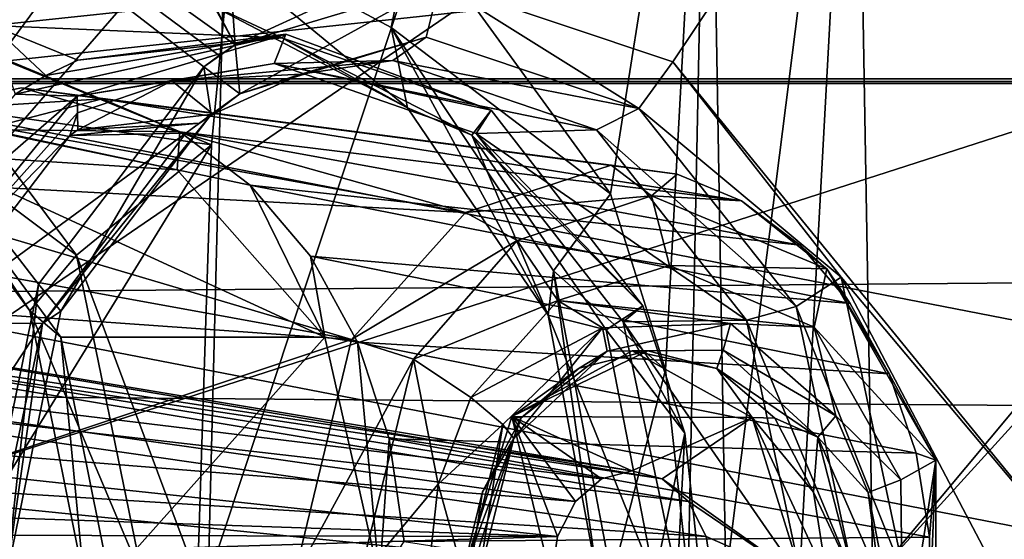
# Model space of a CAD drawing. Header units: metres. Extents: x -150 to 307, y -550 to 84.
# Tile 852 of 1056: x 201.1 to 204.98, y 0.16 to 2.21. Entities that reach past the tile are written whole.
import ezdxf

# ---------------------------------------------------------------- set-up
doc = ezdxf.new("R2010")
doc.units = ezdxf.units.M
doc.layers.add('solid_26006363', color=7, linetype='CONTINUOUS')

msp = doc.modelspace()

# ---------------------------------------------------------------- linework, layer by layer
at = {"layer": 'solid_26006363'}
for points in [[(201.605789, 19.081154, 918.411316), (199.540802, 0, 917.246277), (198.146072, 19.081144, 915.328857)], [(204.964966, 17.972246, 921.404236), (199.540802, 0, 917.246277), (201.605789, 19.081154, 918.411316)], [(208.028397, 15.818866, 924.133667), (199.540802, 0, 917.246277), (204.964966, 17.972246, 921.404236)], [(210.618042, 12.746159, 926.440979), (199.540802, 0, 917.246277), (208.028397, 15.818866, 924.133667)], [(212.583405, 8.932697, 928.192017), (199.540802, 0, 917.246277), (210.618042, 12.746159, 926.440979)], [(198.445267, -0.000005, 918.641296), (201.843781, -0.000005, 921.499268), (202.146072, 11.879212, 921.398987)], [(198.57399, 9.923516, 918.496826), (198.445267, -0.000005, 918.641296), (202.146072, 11.879212, 921.398987)], [(202.146072, 11.879212, 921.398987), (201.843781, -0.000005, 921.499268), (205.746124, 11.74449, 924.325989)], [(201.843781, -0.000005, 921.499268), (205.21727, -0.000005, 924.228638), (205.746124, 11.74449, 924.325989)], [(198.273422, 9.116938, 877.03479), (201.379318, 10.301511, 879.570068), (201.949097, 2.106393, 879.680786)], [(202.33934, 2.28653, 879.997803), (201.949097, 2.106393, 879.680786), (201.379318, 10.301511, 879.570068)], [(198.223969, 9.064967, 876.992432), (198.273422, 9.116938, 877.03479), (201.949097, 2.106393, 879.680786)], [(198.172913, 9.015244, 876.948975), (198.223969, 9.064967, 876.992432), (201.949097, 2.106393, 879.680786)], [(198.606033, 4.496982, 877.062073), (198.172913, 9.015244, 876.948975), (201.949097, 2.106393, 879.680786)], [(213.810257, 4.600105, 929.285156), (199.540802, 0, 917.246277), (212.583405, 8.932697, 928.192017)], [(213.810257, 4.600105, 929.285156), (214.22731, 0.000173, 929.656738), (199.540802, 0, 917.246277)], [(201.173737, 1.162677, 879.04657), (200.936157, 0.000026, 878.851013), (198.606033, 4.496982, 877.062073)], [(201.88678, 2.064846, 879.630066), (198.606033, 4.496982, 877.062073), (201.949097, 2.106393, 879.680786)], [(201.825851, 2.020275, 879.580383), (201.173737, 1.162677, 879.04657), (198.606033, 4.496982, 877.062073)], [(201.88678, 2.064846, 879.630066), (201.825851, 2.020275, 879.580383), (198.606033, 4.496982, 877.062073)], [(205.252258, 4.395831, 882.401978), (203.674561, 2.040061, 881.072632), (202.755768, 2.348415, 880.334534)], [(205.252258, 4.395831, 882.401978), (205.336761, 0.000016, 882.408264), (203.674561, 2.040061, 881.072632)], [(204.394348, 4.029039, 884.660217), (203.815063, 3.965698, 884.186707), (203.884445, -0.000005, 884.191711)], [(204.394348, 4.029039, 884.660217), (203.884445, -0.000005, 884.191711), (204.174118, -0.000003, 884.427734)], [(204.394348, 4.029039, 884.660217), (204.174118, -0.000003, 884.427734), (204.463165, 0.00001, 884.663513)], [(206.949814, 2.980373, 886.73175), (204.394348, 4.029039, 884.660217), (204.463165, 0.00001, 884.663513)], [(203.815063, 3.965698, 884.186707), (202.650162, 2.593428, 883.211182), (203.429291, 1.518398, 883.828979)], [(203.815063, 3.965698, 884.186707), (203.429291, 1.518398, 883.828979), (203.646423, 0.824844, 884.000244)], [(203.815063, 3.965698, 884.186707), (203.646423, 0.824844, 884.000244), (203.73497, 0.000001, 884.070068)], [(203.884445, -0.000005, 884.191711), (203.815063, 3.965698, 884.186707), (203.73497, 0.000001, 884.070068)], [(51.326496, 1.972128, 672.819702), (52.118008, 3.784486, 673.061707), (287.022736, 1.972128, -98.107941)], [(52.118008, 3.784486, 673.061707), (287.815277, 3.786167, -97.865639), (287.022736, 1.972128, -98.107941)], [(63.380936, 3.784486, 676.505127), (64.172447, 1.972128, 676.747131), (299.085419, 3.771021, -94.420006)], [(64.172447, 1.972128, 676.747131), (299.873505, 1.954857, -94.17907), (299.085419, 3.771021, -94.420006)], [(195.914063, 1.972128, -275.727936), (211.64624, 1.972128, -269.344177), (196.179626, 3.786167, -276.513)], [(211.64624, 1.972128, -269.344177), (212.002808, 3.786167, -270.092316), (196.179626, 3.786167, -276.513)], [(199.95607, 3.771021, -287.676636), (217.073212, 3.771021, -280.730896), (200.220139, 1.954857, -288.457275)], [(217.073212, 3.771021, -280.730896), (217.42778, 1.954857, -281.474823), (200.220139, 1.954857, -288.457275)], [(202.018661, 3.410923, 886.18927), (201.056717, 3.687634, 887.347107), (200.866486, 1.8519, 887.158386)], [(199.641769, 2.61932, 884.247498), (202.018661, 3.410923, 886.18927), (201.856049, 1.712255, 886.028137)], [(201.856049, 1.712255, 886.028137), (202.018661, 3.410923, 886.18927), (200.866486, 1.8519, 887.158386)], [(206.012115, 1.702046, 885.940674), (206.949814, 2.980373, 886.73175), (204.463165, 0.00001, 884.663513)], [(201.647293, 2.667599, 882.265198), (202.564758, 2.174609, 882.984314), (202.650162, 2.593428, 883.211182)], [(202.628418, 1.857988, 882.539917), (202.564758, 2.174609, 882.984314), (201.647293, 2.667599, 882.265198)], [(201.838089, 2.272885, 881.934265), (202.628418, 1.857988, 882.539917), (201.647293, 2.667599, 882.265198)], [(200.617279, 2.225895, 885.029541), (199.641769, 2.61932, 884.247498), (201.856049, 1.712255, 886.028137)], [(202.564758, 2.174609, 882.984314), (203.429291, 1.518398, 883.828979), (202.650162, 2.593428, 883.211182)], [(200.684937, 2.520466, 881.461182), (200.991821, 2.183628, 881.263428), (201.838089, 2.272885, 881.934265)], [(202.33934, 2.28653, 879.997803), (202.755768, 2.348415, 880.334534), (201.949097, 2.106393, 879.680786)], [(201.967743, 1.913594, 879.807861), (201.949097, 2.106393, 879.680786), (202.755768, 2.348415, 880.334534)], [(201.967743, 1.913594, 879.807861), (202.755768, 2.348415, 880.334534), (202.703186, 2.136804, 880.399719)], [(203.541138, 1.855667, 881.066406), (202.703186, 2.136804, 880.399719), (202.755768, 2.348415, 880.334534)], [(203.541138, 1.855667, 881.066406), (202.755768, 2.348415, 880.334534), (203.674561, 2.040061, 881.072632)], [(202.134186, 2.134097, 881.541504), (201.838089, 2.272885, 881.934265), (200.991821, 2.183628, 881.263428)], [(202.134186, 2.134097, 881.541504), (202.628418, 1.857988, 882.539917), (201.838089, 2.272885, 881.934265)], [(200.554169, 1.854891, 884.762268), (200.617279, 2.225895, 885.029541), (201.324173, 1.277258, 885.591553)], [(201.324173, 1.277258, 885.591553), (200.617279, 2.225895, 885.029541), (201.856049, 1.712255, 886.028137)], [(200.991821, 2.183628, 881.263428), (201.32988, 2.046476, 880.920959), (202.134186, 2.134097, 881.541504)], [(201.203842, 1.985706, 880.822571), (201.32988, 2.046476, 880.920959), (200.991821, 2.183628, 881.263428)], [(201.203842, 1.985706, 880.822571), (200.991821, 2.183628, 881.263428), (201.082397, 1.912704, 880.727478)], [(202.564758, 2.174609, 882.984314), (203.205261, 1.215322, 883.480652), (203.429291, 1.518398, 883.828979)], [(203.183975, 1.04071, 882.960266), (203.205261, 1.215322, 883.480652), (202.564758, 2.174609, 882.984314)], [(202.628418, 1.857988, 882.539917), (203.183975, 1.04071, 882.960266), (202.564758, 2.174609, 882.984314)], [(202.149307, 2.14863, 881.127197), (201.203842, 1.985706, 880.822571), (201.082397, 1.912704, 880.727478)], [(201.326202, 1.90432, 880.460449), (202.149307, 2.14863, 881.127197), (201.082397, 1.912704, 880.727478)], [(202.149307, 2.14863, 881.127197), (201.32988, 2.046476, 880.920959), (201.203842, 1.985706, 880.822571)], [(202.103348, 2.032526, 881.08844), (202.149307, 2.14863, 881.127197), (201.326202, 1.90432, 880.460449)], [(202.149307, 2.14863, 881.127197), (202.134186, 2.134097, 881.541504), (201.32988, 2.046476, 880.920959)], [(201.967743, 1.913594, 879.807861), (202.703186, 2.136804, 880.399719), (202.208328, 1.991068, 880.275085)], [(202.103348, 2.032526, 881.08844), (202.958374, 1.848627, 881.776917), (202.149307, 2.14863, 881.127197)], [(202.149307, 2.14863, 881.127197), (202.958374, 1.848627, 881.776917), (202.134186, 2.134097, 881.541504)], [(202.208328, 1.991068, 880.275085), (202.703186, 2.136804, 880.399719), (202.570694, 2.044796, 880.563904)], [(202.570694, 2.044796, 880.563904), (202.703186, 2.136804, 880.399719), (203.541138, 1.855667, 881.066406)], [(201.88678, 2.064846, 879.630066), (201.949097, 2.106393, 879.680786), (201.825851, 2.020275, 879.580383)], [(201.967743, 1.913594, 879.807861), (201.825851, 2.020275, 879.580383), (201.949097, 2.106393, 879.680786)], [(202.134186, 2.134097, 881.541504), (202.882614, 1.750619, 882.110291), (202.628418, 1.857988, 882.539917)], [(202.958374, 1.848627, 881.776917), (202.882614, 1.750619, 882.110291), (202.134186, 2.134097, 881.541504)], [(201.262924, 1.055417, 879.234253), (201.173737, 1.162677, 879.04657), (201.825851, 2.020275, 879.580383)], [(201.854828, 1.831809, 879.721436), (201.262924, 1.055417, 879.234253), (201.825851, 2.020275, 879.580383)], [(201.700195, 1.965406, 880.762451), (202.103348, 2.032526, 881.08844), (201.326202, 1.90432, 880.460449)], [(202.570694, 2.044796, 880.563904), (202.103348, 2.032526, 881.08844), (201.700195, 1.965406, 880.762451)], [(202.208328, 1.991068, 880.275085), (202.570694, 2.044796, 880.563904), (201.700195, 1.965406, 880.762451)], [(201.967743, 1.913594, 879.807861), (201.854828, 1.831809, 879.721436), (201.825851, 2.020275, 879.580383)], [(203.373688, 1.771247, 881.198914), (202.103348, 2.032526, 881.08844), (202.570694, 2.044796, 880.563904)], [(202.103348, 2.032526, 881.08844), (202.899994, 1.756781, 881.728577), (202.958374, 1.848627, 881.776917)], [(203.373688, 1.771247, 881.198914), (202.899994, 1.756781, 881.728577), (202.103348, 2.032526, 881.08844)], [(203.373688, 1.771247, 881.198914), (202.570694, 2.044796, 880.563904), (203.541138, 1.855667, 881.066406)], [(203.541138, 1.855667, 881.066406), (203.674561, 2.040061, 881.072632), (204.338028, 1.189752, 881.601074)], [(203.674561, 2.040061, 881.072632), (205.336761, 0.000016, 882.408264), (204.338028, 1.189752, 881.601074)], [(201.720901, 1.613762, 882.698608), (200.959412, 1.772157, 882.08551), (199.991959, 1.983743, 883.780212)], [(201.720901, 1.613762, 882.698608), (199.991959, 1.983743, 883.780212), (200.729752, 1.676862, 884.365967)], [(201.863281, 1.833526, 879.998596), (202.208328, 1.991068, 880.275085), (201.700195, 1.965406, 880.762451)], [(201.967743, 1.913594, 879.807861), (202.208328, 1.991068, 880.275085), (201.863281, 1.833526, 879.998596)], [(51.326496, 1.972128, 672.819702), (286.751587, 0, -98.190849), (51.055336, 0, 672.736816)], [(51.326496, 1.972128, 672.819702), (287.022736, 1.972128, -98.107941), (286.751587, 0, -98.190849)], [(64.172447, 1.972128, 676.747131), (64.443604, 0, 676.830017), (299.873505, 1.954857, -94.17907)], [(64.443604, 0, 676.830017), (300.139832, 0, -94.097641), (299.873505, 1.954857, -94.17907)], [(200.220139, 1.954857, -288.457275), (210.262085, 0, -284.97406), (192.05072, 0, -291.263794)], [(195.914063, 1.972128, -275.727936), (197.603653, 0, -274.843964), (206.087204, 0, -271.541718)], [(195.914063, 1.972128, -275.727936), (206.087204, 0, -271.541718), (211.64624, 1.972128, -269.344177)], [(200.220139, 1.954857, -288.457275), (217.42778, 1.954857, -281.474823), (210.262085, 0, -284.97406)], [(201.700195, 1.965406, 880.762451), (201.326202, 1.90432, 880.460449), (201.327591, 1.838121, 880.460693)], [(201.700195, 1.965406, 880.762451), (201.327591, 1.838121, 880.460693), (201.328934, 1.771921, 880.460938)], [(201.863281, 1.833526, 879.998596), (201.700195, 1.965406, 880.762451), (201.328934, 1.771921, 880.460938)], [(201.326202, 1.90432, 880.460449), (201.082397, 1.912704, 880.727478), (200.42131, 1.116207, 880.203857)], [(200.675262, 1.108183, 879.928711), (201.326202, 1.90432, 880.460449), (200.42131, 1.116207, 880.203857)], [(202.857269, 1.444721, 879.121399), (200.659866, 1.845598, 881.84491), (201.10704, 1.93753, 882.206665)], [(201.425674, 1.893534, 882.463318), (201.10704, 1.93753, 882.206665), (200.659866, 1.845598, 881.84491)], [(201.327591, 1.838121, 880.460693), (201.326202, 1.90432, 880.460449), (200.675262, 1.108183, 879.928711)], [(202.857269, 1.444721, 879.121399), (201.10704, 1.93753, 882.206665), (203.432129, 1.631745, 879.597046)], [(203.432129, 1.631745, 879.597046), (201.10704, 1.93753, 882.206665), (201.425674, 1.893534, 882.463318)], [(201.967743, 1.913594, 879.807861), (201.863281, 1.833526, 879.998596), (201.854828, 1.831809, 879.721436)], [(201.425674, 1.893534, 882.463318), (200.659866, 1.845598, 881.84491), (200.959412, 1.772157, 882.08551)], [(201.731354, 1.76386, 882.70874), (201.425674, 1.893534, 882.463318), (200.959412, 1.772157, 882.08551)], [(203.432129, 1.631745, 879.597046), (201.425674, 1.893534, 882.463318), (203.692322, 1.596769, 879.812256)], [(203.692322, 1.596769, 879.812256), (201.425674, 1.893534, 882.463318), (203.945313, 1.490715, 880.020874)], [(203.945313, 1.490715, 880.020874), (201.425674, 1.893534, 882.463318), (201.731354, 1.76386, 882.70874)], [(202.857269, 1.444721, 879.121399), (200.245132, 1.586256, 881.507874), (200.659866, 1.845598, 881.84491)], [(201.139648, 1.056791, 885.223633), (200.554169, 1.854891, 884.762268), (201.324173, 1.277258, 885.591553)], [(200.729752, 1.676862, 884.365967), (200.554169, 1.854891, 884.762268), (201.139648, 1.056791, 885.223633)], [(201.297333, 1.74846, 880.435242), (201.327591, 1.838121, 880.460693), (200.675262, 1.108183, 879.928711)], [(201.856049, 1.712255, 886.028137), (200.866486, 1.8519, 887.158386), (200.802994, 0, 887.095215)], [(201.854828, 1.831809, 879.721436), (201.190186, 1.007495, 879.4552), (201.262924, 1.055417, 879.234253)], [(201.854828, 1.831809, 879.721436), (201.75531, 1.758889, 879.911804), (201.190186, 1.007495, 879.4552)], [(201.297333, 1.74846, 880.435242), (201.328934, 1.771921, 880.460938), (201.327591, 1.838121, 880.460693)], [(201.808594, 1.797618, 879.954651), (201.863281, 1.833526, 879.998596), (201.328934, 1.771921, 880.460938)], [(201.808594, 1.797618, 879.954651), (201.75531, 1.758889, 879.911804), (201.854828, 1.831809, 879.721436)], [(201.808594, 1.797618, 879.954651), (201.854828, 1.831809, 879.721436), (201.863281, 1.833526, 879.998596)], [(202.882614, 1.750619, 882.110291), (203.183975, 1.04071, 882.960266), (202.628418, 1.857988, 882.539917)], [(202.958374, 1.848627, 881.776917), (203.557297, 1.077172, 882.254578), (202.882614, 1.750619, 882.110291)], [(202.899994, 1.756781, 881.728577), (203.557297, 1.077172, 882.254578), (202.958374, 1.848627, 881.776917)], [(203.373688, 1.771247, 881.198914), (203.541138, 1.855667, 881.066406), (204.160873, 1.074673, 881.555176)], [(204.160873, 1.074673, 881.555176), (203.541138, 1.855667, 881.066406), (204.338028, 1.189752, 881.601074)], [(201.808594, 1.797618, 879.954651), (201.328934, 1.771921, 880.460938), (201.297333, 1.74846, 880.435242)], [(201.808594, 1.797618, 879.954651), (201.297333, 1.74846, 880.435242), (201.75531, 1.758889, 879.911804)], [(200.734192, 1.011452, 879.975098), (201.297333, 1.74846, 880.435242), (200.675262, 1.108183, 879.928711)], [(201.75531, 1.758889, 879.911804), (201.297333, 1.74846, 880.435242), (200.734192, 1.011452, 879.975098)], [(201.75531, 1.758889, 879.911804), (200.734192, 1.011452, 879.975098), (201.190186, 1.007495, 879.4552)], [(201.731354, 1.76386, 882.70874), (200.959412, 1.772157, 882.08551), (201.720901, 1.613762, 882.698608)], [(202.009399, 1.553783, 882.931335), (201.731354, 1.76386, 882.70874), (201.720901, 1.613762, 882.698608)], [(203.945313, 1.490715, 880.020874), (201.731354, 1.76386, 882.70874), (204.177521, 1.316512, 880.212036)], [(204.177521, 1.316512, 880.212036), (201.731354, 1.76386, 882.70874), (202.009399, 1.553783, 882.931335)], [(202.882614, 1.750619, 882.110291), (203.412003, 0.981815, 882.507935), (203.183975, 1.04071, 882.960266)], [(203.557297, 1.077172, 882.254578), (203.412003, 0.981815, 882.507935), (202.882614, 1.750619, 882.110291)], [(203.965103, 1.020969, 881.662537), (202.899994, 1.756781, 881.728577), (203.373688, 1.771247, 881.198914)], [(202.899994, 1.756781, 881.728577), (203.479248, 1.014597, 882.190918), (203.557297, 1.077172, 882.254578)], [(203.965103, 1.020969, 881.662537), (203.479248, 1.014597, 882.190918), (202.899994, 1.756781, 881.728577)], [(203.965103, 1.020969, 881.662537), (203.373688, 1.771247, 881.198914), (204.160873, 1.074673, 881.555176)], [(201.856049, 1.712255, 886.028137), (200.802994, 0, 887.095215), (201.801773, 0, 885.974243)], [(201.324173, 1.277258, 885.591553), (201.856049, 1.712255, 886.028137), (201.801773, 0, 885.974243)], [(202.303452, 0.953356, 883.164429), (201.720901, 1.613762, 882.698608), (200.729752, 1.676862, 884.365967)], [(201.262131, 0.953899, 884.78302), (200.729752, 1.676862, 884.365967), (201.139648, 1.056791, 885.223633)], [(202.303452, 0.953356, 883.164429), (200.729752, 1.676862, 884.365967), (201.262131, 0.953899, 884.78302)], [(205.070313, -0.000009, 885.159485), (206.012115, 1.702046, 885.940674), (204.463165, 0.00001, 884.663513)], [(202.857269, 1.444721, 879.121399), (203.432129, 1.631745, 879.597046), (203.590927, 1.511163, 879.400391)], [(203.590927, 1.511163, 879.400391), (203.432129, 1.631745, 879.597046), (203.692322, 1.596769, 879.812256)], [(202.009399, 1.553783, 882.931335), (201.720901, 1.613762, 882.698608), (202.303452, 0.953356, 883.164429)], [(203.590927, 1.511163, 879.400391), (203.692322, 1.596769, 879.812256), (203.945313, 1.490715, 880.020874)], [(202.408432, 0.944235, 878.747681), (200.047348, 1.374126, 881.34668), (200.245132, 1.586256, 881.507874)], [(202.857269, 1.444721, 879.121399), (202.408432, 0.944235, 878.747681), (200.245132, 1.586256, 881.507874)], [(204.177521, 1.316512, 880.212036), (202.009399, 1.553783, 882.931335), (204.37352, 1.086049, 880.373718)], [(204.37352, 1.086049, 880.373718), (202.009399, 1.553783, 882.931335), (202.246765, 1.272865, 883.120911)], [(202.246765, 1.272865, 883.120911), (202.009399, 1.553783, 882.931335), (202.303452, 0.953356, 883.164429)], [(203.205261, 1.215322, 883.480652), (203.646423, 0.824844, 884.000244), (203.429291, 1.518398, 883.828979)], [(203.061157, 1.334567, 878.960205), (202.857269, 1.444721, 879.121399), (203.590927, 1.511163, 879.400391)], [(203.061157, 1.334567, 878.960205), (203.590927, 1.511163, 879.400391), (203.661453, 1.235814, 879.312988)], [(203.661453, 1.235814, 879.312988), (203.590927, 1.511163, 879.400391), (204.282272, 1.223365, 879.956909)], [(204.282272, 1.223365, 879.956909), (203.590927, 1.511163, 879.400391), (203.945313, 1.490715, 880.020874)], [(204.282272, 1.223365, 879.956909), (203.945313, 1.490715, 880.020874), (204.177521, 1.316512, 880.212036)], [(203.061157, 1.334567, 878.960205), (202.408432, 0.944235, 878.747681), (202.857269, 1.444721, 879.121399)], [(202.408432, 0.944235, 878.747681), (199.879059, 1.122604, 881.209106), (200.047348, 1.374126, 881.34668)], [(203.061157, 1.334567, 878.960205), (202.652847, 0.866318, 878.621033), (202.408432, 0.944235, 878.747681)], [(203.061157, 1.334567, 878.960205), (203.221161, 1.097844, 878.956665), (202.652847, 0.866318, 878.621033)], [(203.061157, 1.334567, 878.960205), (203.661453, 1.235814, 879.312988), (203.221161, 1.097844, 878.956665)], [(204.282272, 1.223365, 879.956909), (204.177521, 1.316512, 880.212036), (204.37352, 1.086049, 880.373718)], [(201.139648, 1.056791, 885.223633), (201.324173, 1.277258, 885.591553), (201.585144, -0.000001, 885.798096)], [(201.585144, -0.000001, 885.798096), (201.324173, 1.277258, 885.591553), (201.801773, 0, 885.974243)], [(204.37352, 1.086049, 880.373718), (202.246765, 1.272865, 883.120911), (204.527664, 0.808686, 880.500488)], [(204.527664, 0.808686, 880.500488), (202.246765, 1.272865, 883.120911), (202.432068, 0.934282, 883.268555)], [(202.432068, 0.934282, 883.268555), (202.246765, 1.272865, 883.120911), (202.303452, 0.953356, 883.164429)], [(203.51358, 0.426259, 879.507996), (198.784546, 1.214195, 885.464661), (198.449463, 1.197918, 885.194092)], [(203.633484, 0.394892, 879.614807), (199.1064, 1.078537, 885.723633), (198.784546, 1.214195, 885.464661)], [(203.633484, 0.394892, 879.614807), (198.784546, 1.214195, 885.464661), (203.51358, 0.426259, 879.507996)], [(203.183975, 1.04071, 882.960266), (203.378433, -0.000002, 883.138367), (203.205261, 1.215322, 883.480652)], [(203.205261, 1.215322, 883.480652), (203.434082, -0.000002, 883.656616), (203.646423, 0.824844, 884.000244)], [(203.378433, -0.000002, 883.138367), (203.434082, -0.000002, 883.656616), (203.205261, 1.215322, 883.480652)], [(203.221161, 1.097844, 878.956665), (203.661453, 1.235814, 879.312988), (204.232819, 0.992858, 879.772949)], [(204.232819, 0.992858, 879.772949), (203.661453, 1.235814, 879.312988), (204.282272, 1.223365, 879.956909)], [(204.232819, 0.992858, 879.772949), (204.282272, 1.223365, 879.956909), (204.711334, 0.468825, 880.300293)], [(204.711334, 0.468825, 880.300293), (204.282272, 1.223365, 879.956909), (204.527664, 0.808686, 880.500488)], [(204.282272, 1.223365, 879.956909), (204.37352, 1.086049, 880.373718), (204.527664, 0.808686, 880.500488)], [(203.393677, 0.394892, 879.401184), (198.449463, 1.197918, 885.194092), (198.140289, 1.033847, 884.943542)], [(203.51358, 0.426259, 879.507996), (198.449463, 1.197918, 885.194092), (203.393677, 0.394892, 879.401184)], [(204.160873, 1.074673, 881.555176), (204.338028, 1.189752, 881.601074), (204.59053, -0.000016, 881.801453)], [(204.338028, 1.189752, 881.601074), (205.336761, 0.000016, 882.408264), (204.964142, 0, 882.105042)], [(204.338028, 1.189752, 881.601074), (204.964142, 0, 882.105042), (204.59053, -0.000016, 881.801453)], [(201.173737, 1.162677, 879.04657), (201.047043, -0.000013, 879.057312), (200.936157, 0.000026, 878.851013)], [(201.262924, 1.055417, 879.234253), (201.047043, -0.000013, 879.057312), (201.173737, 1.162677, 879.04657)], [(202.408432, 0.944235, 878.747681), (199.608765, 0.010162, 880.985901), (199.879059, 1.122604, 881.209106)], [(203.221161, 1.097844, 878.956665), (202.879089, 0.71567, 878.67865), (202.652847, 0.866318, 878.621033)], [(203.397812, 0.990845, 879.098389), (202.879089, 0.71567, 878.67865), (203.221161, 1.097844, 878.956665)], [(203.902344, 1.006918, 879.505859), (203.397812, 0.990845, 879.098389), (203.221161, 1.097844, 878.956665)], [(203.902344, 1.006918, 879.505859), (203.221161, 1.097844, 878.956665), (204.232819, 0.992858, 879.772949)], [(203.736359, 0.304631, 879.706482), (199.371414, 0.807231, 885.936218), (199.1064, 1.078537, 885.723633)], [(203.736359, 0.304631, 879.706482), (199.1064, 1.078537, 885.723633), (203.633484, 0.394892, 879.614807)], [(201.262924, 1.055417, 879.234253), (201.190186, 1.007495, 879.4552), (201.047043, -0.000013, 879.057312)], [(201.139648, 1.056791, 885.223633), (201.585144, -0.000001, 885.798096), (201.353683, 0, 885.398987)], [(201.262131, 0.953899, 884.78302), (201.139648, 1.056791, 885.223633), (201.353683, 0, 885.398987)], [(203.557297, 1.077172, 882.254578), (203.721878, 0.574387, 882.385376), (203.412003, 0.981815, 882.507935)], [(203.479248, 1.014597, 882.190918), (203.721878, 0.574387, 882.385376), (203.557297, 1.077172, 882.254578)], [(203.965103, 1.020969, 881.662537), (204.160873, 1.074673, 881.555176), (204.390289, -0.000131, 881.734497)], [(204.160873, 1.074673, 881.555176), (204.59053, -0.000016, 881.801453), (204.390289, -0.000131, 881.734497)], [(203.290802, 0.304631, 879.309509), (198.140289, 1.033847, 884.943542), (197.893372, 0.740257, 884.742798)], [(203.393677, 0.394892, 879.401184), (198.140289, 1.033847, 884.943542), (203.290802, 0.304631, 879.309509)], [(201.190186, 1.007495, 879.4552), (200.734192, 1.011452, 879.975098), (200.525589, -0.000009, 879.803894)], [(203.602386, -0.000003, 882.648987), (203.378433, -0.000002, 883.138367), (203.183975, 1.04071, 882.960266)], [(203.412003, 0.981815, 882.507935), (203.602386, -0.000003, 882.648987), (203.183975, 1.04071, 882.960266)], [(203.965103, 1.020969, 881.662537), (204.180939, -0.000267, 881.830872), (203.479248, 1.014597, 882.190918)], [(203.479248, 1.014597, 882.190918), (203.692352, -0.000093, 882.360352), (203.721878, 0.574387, 882.385376)], [(204.180939, -0.000267, 881.830872), (203.692352, -0.000093, 882.360352), (203.479248, 1.014597, 882.190918)], [(203.965103, 1.020969, 881.662537), (204.390289, -0.000131, 881.734497), (204.180939, -0.000267, 881.830872)], [(201.190186, 1.007495, 879.4552), (200.525589, -0.000009, 879.803894), (200.975739, -0.000019, 879.280518)], [(201.190186, 1.007495, 879.4552), (200.975739, -0.000019, 879.280518), (201.047043, -0.000013, 879.057312)], [(203.397812, 0.990845, 879.098389), (203.004791, 0.608916, 878.779419), (202.879089, 0.71567, 878.67865)], [(203.048874, 0.554013, 878.873779), (203.004791, 0.608916, 878.779419), (203.397812, 0.990845, 879.098389)], [(203.416077, 0.898601, 879.168579), (203.048874, 0.554013, 878.873779), (203.397812, 0.990845, 879.098389)], [(203.416077, 0.898601, 879.168579), (203.397812, 0.990845, 879.098389), (203.902344, 1.006918, 879.505859)], [(203.721878, 0.574387, 882.385376), (203.602386, -0.000003, 882.648987), (203.412003, 0.981815, 882.507935)], [(203.873352, 0.901751, 879.533813), (203.416077, 0.898601, 879.168579), (203.902344, 1.006918, 879.505859)], [(203.873352, 0.901751, 879.533813), (203.902344, 1.006918, 879.505859), (204.318161, 0.642601, 879.840088)], [(204.318161, 0.642601, 879.840088), (203.902344, 1.006918, 879.505859), (204.232819, 0.992858, 879.772949)], [(204.318161, 0.642601, 879.840088), (204.232819, 0.992858, 879.772949), (204.574295, 0.390887, 880.04657)], [(204.574295, 0.390887, 880.04657), (204.232819, 0.992858, 879.772949), (204.711334, 0.468825, 880.300293)], [(202.408432, 0.944235, 878.747681), (202.18158, 0.000106, 878.559692), (199.608765, 0.010162, 880.985901)], [(202.303452, 0.953356, 883.164429), (201.262131, 0.953899, 884.78302), (201.45433, 0, 884.933044)], [(201.262131, 0.953899, 884.78302), (201.353683, 0, 885.398987), (201.45433, 0, 884.933044)], [(202.519211, 0, 883.336304), (202.303452, 0.953356, 883.164429), (201.45433, 0, 884.933044)], [(202.652847, 0.866318, 878.621033), (202.18158, 0.000106, 878.559692), (202.408432, 0.944235, 878.747681)], [(202.432068, 0.934282, 883.268555), (202.303452, 0.953356, 883.164429), (202.519211, 0, 883.336304)], [(204.527664, 0.808686, 880.500488), (202.432068, 0.934282, 883.268555), (204.63382, 0.496379, 880.587524)], [(204.63382, 0.496379, 880.587524), (202.432068, 0.934282, 883.268555), (202.557129, 0.553, 883.368103)], [(202.557129, 0.553, 883.368103), (202.432068, 0.934282, 883.268555), (202.519211, 0, 883.336304)], [(203.515152, 0.899652, 879.509399), (203.040024, 0.640027, 879.08606), (203.577011, 0.899999, 879.436157)], [(203.040024, 0.640027, 879.08606), (203.305664, 0.831109, 879.219849), (203.577011, 0.899999, 879.436157)], [(203.987732, 0.636135, 879.930481), (203.040024, 0.640027, 879.08606), (203.515152, 0.899652, 879.509399)], [(203.07695, 0.634824, 879.036682), (203.048874, 0.554013, 878.873779), (203.416077, 0.898601, 879.168579)], [(203.305664, 0.831109, 879.219849), (203.07695, 0.634824, 879.036682), (203.416077, 0.898601, 879.168579)], [(203.577011, 0.899999, 879.436157), (203.305664, 0.831109, 879.219849), (203.416077, 0.898601, 879.168579)], [(203.577011, 0.899999, 879.436157), (203.416077, 0.898601, 879.168579), (203.873352, 0.901751, 879.533813)], [(203.515152, 0.899652, 879.509399), (203.577011, 0.899999, 879.436157), (203.848709, 0.830219, 879.651855)], [(203.987732, 0.636135, 879.930481), (203.515152, 0.899652, 879.509399), (203.848709, 0.830219, 879.651855)], [(203.848709, 0.830219, 879.651855), (203.577011, 0.899999, 879.436157), (203.873352, 0.901751, 879.533813)], [(203.848709, 0.830219, 879.651855), (203.873352, 0.901751, 879.533813), (204.246582, 0.559441, 879.830444)], [(204.246582, 0.559441, 879.830444), (203.873352, 0.901751, 879.533813), (204.318161, 0.642601, 879.840088)], [(202.652847, 0.866318, 878.621033), (202.438965, -0.00037, 878.446228), (202.18158, 0.000106, 878.559692)], [(202.750473, 0.373032, 878.573792), (202.438965, -0.00037, 878.446228), (202.652847, 0.866318, 878.621033)], [(202.879089, 0.71567, 878.67865), (202.750473, 0.373032, 878.573792), (202.652847, 0.866318, 878.621033)], [(203.040024, 0.640027, 879.08606), (203.07695, 0.634824, 879.036682), (203.305664, 0.831109, 879.219849)], [(203.434082, -0.000002, 883.656616), (203.73497, 0.000001, 884.070068), (203.646423, 0.824844, 884.000244)], [(203.987732, 0.636135, 879.930481), (203.848709, 0.830219, 879.651855), (204.077576, 0.633777, 879.833191)], [(204.077576, 0.633777, 879.833191), (203.848709, 0.830219, 879.651855), (204.246582, 0.559441, 879.830444)], [(203.806656, 0.1671, 879.769104), (199.546371, 0.433341, 886.076233), (199.371414, 0.807231, 885.936218)], [(203.806656, 0.1671, 879.769104), (199.371414, 0.807231, 885.936218), (203.736359, 0.304631, 879.706482)], [(204.711334, 0.468825, 880.300293), (204.527664, 0.808686, 880.500488), (204.63382, 0.496379, 880.587524)], [(203.220505, 0.1671, 879.246887), (197.893372, 0.740257, 884.742798), (197.740829, 0.352828, 884.618469)], [(203.290802, 0.304631, 879.309509), (197.893372, 0.740257, 884.742798), (203.220505, 0.1671, 879.246887)], [(203.004791, 0.608916, 878.779419), (202.750473, 0.373032, 878.573792), (202.879089, 0.71567, 878.67865)], [(203.19487, 0.000001, 879.22406), (202.840439, 0, 878.908264), (203.040024, 0.640027, 879.08606)], [(203.040024, 0.640027, 879.08606), (202.840439, 0, 878.908264), (203.07695, 0.634824, 879.036682)], [(202.840439, 0, 878.908264), (202.925186, 0.343412, 878.915466), (203.07695, 0.634824, 879.036682)], [(203.07695, 0.634824, 879.036682), (202.925186, 0.343412, 878.915466), (203.048874, 0.554013, 878.873779)], [(203.51358, 0.426259, 879.507996), (203.393677, 0.394892, 879.401184), (203.040024, 0.640027, 879.08606)], [(203.393677, 0.394892, 879.401184), (203.290802, 0.304631, 879.309509), (203.040024, 0.640027, 879.08606)], [(203.290802, 0.304631, 879.309509), (203.220505, 0.1671, 879.246887), (203.040024, 0.640027, 879.08606)], [(203.220505, 0.1671, 879.246887), (203.19487, 0.000001, 879.22406), (203.040024, 0.640027, 879.08606)], [(203.51358, 0.426259, 879.507996), (203.040024, 0.640027, 879.08606), (203.987732, 0.636135, 879.930481)], [(203.633484, 0.394892, 879.614807), (203.51358, 0.426259, 879.507996), (203.987732, 0.636135, 879.930481)], [(203.633484, 0.394892, 879.614807), (203.987732, 0.636135, 879.930481), (204.184387, 0, 880.105652)], [(203.987732, 0.636135, 879.930481), (204.077576, 0.633777, 879.833191), (204.229965, 0.341983, 879.953003)], [(204.184387, 0, 880.105652), (203.987732, 0.636135, 879.930481), (204.283432, 0, 879.994507)], [(203.987732, 0.636135, 879.930481), (204.229965, 0.341983, 879.953003), (204.283432, 0, 879.994507)], [(204.229965, 0.341983, 879.953003), (204.077576, 0.633777, 879.833191), (204.246582, 0.559441, 879.830444)], [(204.246582, 0.559441, 879.830444), (204.318161, 0.642601, 879.840088), (204.445282, 0.340175, 879.942017)], [(204.445282, 0.340175, 879.942017), (204.318161, 0.642601, 879.840088), (204.574295, 0.390887, 880.04657)], [(203.004791, 0.608916, 878.779419), (202.853806, 0, 878.656555), (202.750473, 0.373032, 878.573792)], [(202.909439, 0.000001, 878.764282), (202.853806, 0, 878.656555), (203.004791, 0.608916, 878.779419)], [(203.048874, 0.554013, 878.873779), (202.909439, 0.000001, 878.764282), (203.004791, 0.608916, 878.779419)], [(202.615784, 0.147125, 883.414734), (202.557129, 0.553, 883.368103), (202.519211, 0, 883.336304)], [(204.63382, 0.496379, 880.587524), (202.557129, 0.553, 883.368103), (204.687073, 0.164776, 880.631409)], [(204.687073, 0.164776, 880.631409), (202.557129, 0.553, 883.368103), (202.615784, 0.147125, 883.414734)], [(202.925186, 0.343412, 878.915466), (202.871704, 0, 878.873169), (203.048874, 0.554013, 878.873779)], [(203.048874, 0.554013, 878.873779), (202.871704, 0, 878.873169), (202.909439, 0.000001, 878.764282)], [(203.721878, 0.574387, 882.385376), (203.783676, -0.000035, 882.434448), (203.602386, -0.000003, 882.648987)], [(203.692352, -0.000093, 882.360352), (203.783676, -0.000035, 882.434448), (203.721878, 0.574387, 882.385376)], [(204.229965, 0.341983, 879.953003), (204.246582, 0.559441, 879.830444), (204.39006, 0, 879.944397)], [(204.246582, 0.559441, 879.830444), (204.489822, 0, 879.977661), (204.39006, 0, 879.944397)], [(204.246582, 0.559441, 879.830444), (204.445282, 0.340175, 879.942017), (204.489822, 0, 879.977661)], [(204.581467, -0.361663, 880.052307), (204.574295, 0.390887, 880.04657), (204.711334, 0.468825, 880.300293)], [(204.581467, -0.361663, 880.052307), (204.711334, 0.468825, 880.300293), (204.712173, -0.465851, 880.300964)], [(204.711334, 0.468825, 880.300293), (204.63382, 0.496379, 880.587524), (204.687073, 0.164776, 880.631409)], [(204.712173, -0.465851, 880.300964), (204.711334, 0.468825, 880.300293), (204.686172, -0.175092, 880.630676)], [(204.711334, 0.468825, 880.300293), (204.687073, 0.164776, 880.631409), (204.686172, -0.175092, 880.630676)], [(203.832275, -0.000001, 879.791931), (199.608185, 0, 886.125671), (199.546371, 0.433341, 886.076233)], [(203.806656, 0.1671, 879.769104), (203.832275, -0.000001, 879.791931), (199.546371, 0.433341, 886.076233)], [(203.736359, 0.304631, 879.706482), (203.633484, 0.394892, 879.614807), (204.184387, 0, 880.105652)], [(204.445282, 0.340175, 879.942017), (204.574295, 0.390887, 880.04657), (204.581467, -0.361663, 880.052307)], [(203.220505, 0.1671, 879.246887), (197.740829, 0.352828, 884.618469), (197.71077, 0.178414, 884.593933)], [(202.750473, 0.373032, 878.573792), (202.708496, -0.01422, 878.539612), (202.438965, -0.00037, 878.446228)], [(202.853806, 0, 878.656555), (202.708496, -0.01422, 878.539612), (202.750473, 0.373032, 878.573792)], [(202.840439, 0, 878.908264), (202.871704, 0, 878.873169), (202.925186, 0.343412, 878.915466)], [(204.229965, 0.341983, 879.953003), (204.39006, 0, 879.944397), (204.283432, 0, 879.994507)], [(204.445282, 0.340175, 879.942017), (204.581467, -0.361663, 880.052307), (204.489822, 0, 879.977661)], [(203.806656, 0.1671, 879.769104), (203.736359, 0.304631, 879.706482), (204.184387, 0, 880.105652)], [(203.220505, 0.1671, 879.246887), (197.71077, 0.178414, 884.593933), (197.700653, 0, 884.585632)], [(203.220505, 0.1671, 879.246887), (197.700653, 0, 884.585632), (203.19487, 0.000001, 879.22406)], [(204.687073, 0.164776, 880.631409), (202.615784, 0.147125, 883.414734), (204.686172, -0.175092, 880.630676)], [(203.806656, 0.1671, 879.769104), (204.184387, 0, 880.105652), (203.832275, -0.000001, 879.791931)]]:
    msp.add_3dface(points, dxfattribs=at)

doc.saveas('drawing.dxf')
